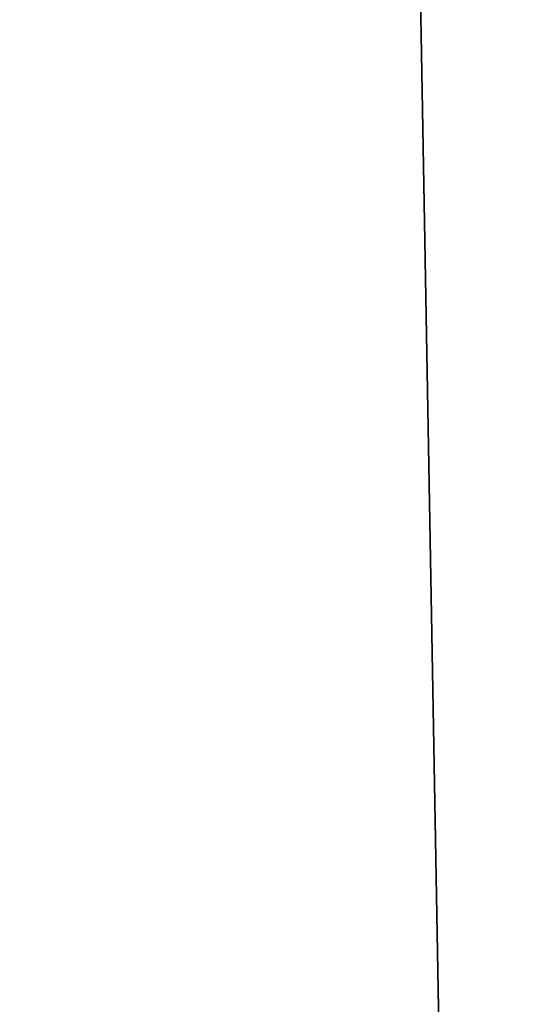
# Model space of a CAD drawing. Header units: millimetres. Extents: x -275 to 275, y -678 to 20.
# Tile 444 of 544: x 2.059 to 2.196, y -48.82 to -48.55. Entities that reach past the tile are written whole.
import ezdxf

# ---------------------------------------------------------------- set-up
doc = ezdxf.new("R2010")
doc.units = ezdxf.units.MM
doc.header["$LTSCALE"] = 65.185185
for name, color, linetype in [('235', 7, 'CONTINUOUS'), ('252', 7, 'CONTINUOUS'), ('383', 7, 'CONTINUOUS'), ('606', 7, 'CONTINUOUS'), ('643', 7, 'CONTINUOUS')]:
    doc.layers.add(name, color=color, linetype=linetype)

msp = doc.modelspace()

# ---------------------------------------------------------------- linework, layer by layer
at = {"layer": '235', "linetype": 'CONTINUOUS'}
for points in [[(2.2, -25, -1.35), (1.87094, -25.60872, -2.45872), (2.63505, -74.85131, -1.35), (2.2, -25, -1.35)], [(1.87094, -25.60872, -2.45872), (1.80736, -28.12499, -2.58539), (2.63505, -74.85131, -1.35), (1.87094, -25.60872, -2.45872)], [(2.63505, -74.85131, -1.35), (1.80736, -28.12499, -2.58539), (2.02482, -74.85131, -2.96229), (2.63505, -74.85131, -1.35)]]:
    msp.add_3dface(points, dxfattribs=at)
at = {"layer": '252', "linetype": 'CONTINUOUS'}
for points in [[(2, -74.7, 19.85), (4.12132, -74.7, 18.97132), (2, 0, 19.85), (2, -74.7, 19.85)], [(2, 0, 19.85), (4.12132, -74.7, 18.97132), (4.05762, -6.35536, 19.03316), (2, 0, 19.85)]]:
    msp.add_3dface(points, dxfattribs=at)
at = {"layer": '383', "linetype": 'CONTINUOUS'}
for points in [[(2.34244, -71.5, -6.28567), (2, -71.5, -6.15), (2.35355, -41.71041, -6.29645), (2.34244, -71.5, -6.28567)], [(2.35355, -41.71041, -6.29645), (2, -71.5, -6.15), (2, -41.71041, -6.15), (2.35355, -41.71041, -6.29645)]]:
    msp.add_3dface(points, dxfattribs=at)
at = {"layer": '606', "linetype": 'CONTINUOUS'}
for points in [[(2.63505, -74.85131, 14.85), (2.63505, -74.85131, 15.05), (2.09344, -12.78906, 15.05), (2.63505, -74.85131, 14.85)], [(2.5, -59.3766, 14.85), (2.63505, -74.85131, 14.85), (2.09344, -12.78906, 15.05), (2.5, -59.3766, 14.85)], [(2.46586, -55.46434, 14.84805), (2.5, -59.3766, 14.85), (2.09344, -12.78906, 15.05), (2.46586, -55.46434, 14.84805)], [(2.43566, -52.00443, 14.84302), (2.46586, -55.46434, 14.84805), (2.09344, -12.78906, 15.05), (2.43566, -52.00443, 14.84302)], [(2.40894, -48.94237, 14.83585), (2.43566, -52.00443, 14.84302), (2.09344, -12.78906, 15.05), (2.40894, -48.94237, 14.83585)], [(2.38528, -46.23152, 14.8272), (2.40894, -48.94237, 14.83585), (2.09344, -12.78906, 15.05), (2.38528, -46.23152, 14.8272)]]:
    msp.add_3dface(points, dxfattribs=at)
at = {"layer": '643', "linetype": 'CONTINUOUS'}
for points in [[(2.09344, -12.78906, 15.05), (2.02482, -74.85131, 16.66229), (1.90989, -11.79271, 15.84281), (2.09344, -12.78906, 15.05)], [(2.63505, -74.85131, 15.05), (2.02482, -74.85131, 16.66229), (2.09344, -12.78906, 15.05), (2.63505, -74.85131, 15.05)]]:
    msp.add_3dface(points, dxfattribs=at)

doc.saveas('drawing.dxf')
